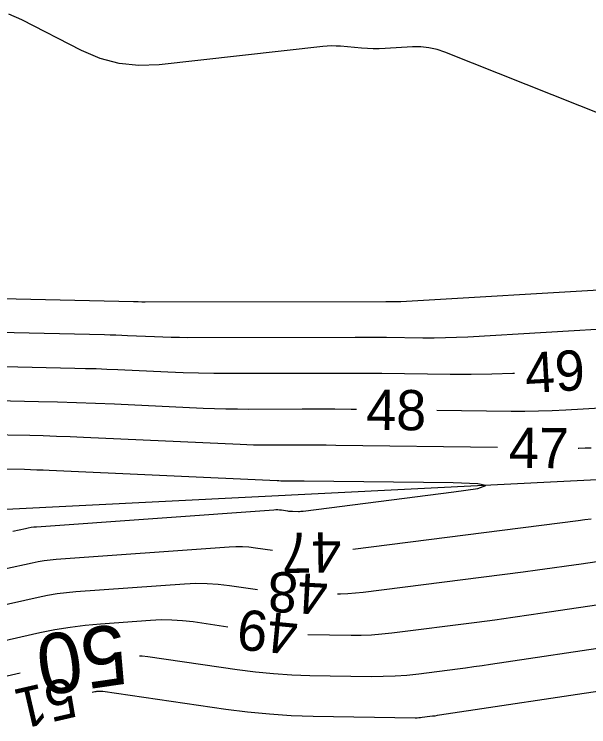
# Model space of a CAD drawing. Extents: x 2384780 to 2405861, y 547869 to 573706.
# Drawn here: x 2396822.36 to 2396850.9, y 552683.71 to 552719.12 of the extents above; entities that cross this region are included whole.
import ezdxf

# ---------------------------------------------------------------- set-up
doc = ezdxf.new("R2010")
doc.units = 0
for name, color, linetype in [('Old_Level_5', 7, 'Continuous'), ('Old_Level_60', 7, 'Continuous'), ('Old_Level_61', 7, 'Continuous')]:
    doc.layers.add(name, color=color, linetype=linetype)

msp = doc.modelspace()

# ---------------------------------------------------------------- linework, layer by layer
at = {"layer": 'Old_Level_5'}
msp.add_lwpolyline([(2396894.8035, 552698.00675), (2396878.69875, 552697.3585), (2396817.66025, 552694.29175), (2396803.3585, 552692.75825)], dxfattribs=at)
at = {"layer": 'Old_Level_60'}
for points in [[(2396855.792, 552712.45725), (2396843.75575, 552717.2415), (2396843.3635, 552717.37375), (2396842.964, 552717.461), (2396842.557, 552717.50375), (2396842.143, 552717.50175), (2396840.779, 552717.42175), (2396840.48675, 552717.40975), (2396840.1945, 552717.40875), (2396839.90275, 552717.41825), (2396839.61075, 552717.43825), (2396838.57375, 552717.52875), (2396838.3515, 552717.5425), (2396838.1295, 552717.5455), (2396837.9075, 552717.53725), (2396837.68575, 552717.51775), (2396829.55525, 552716.60775), (2396828.552, 552716.56675), (2396827.57575, 552716.671), (2396826.626, 552716.92025), (2396825.70275, 552717.315), (2396822.731, 552718.842), (2396822.0845, 552719.12175)], [(2396814.436, 552705.154), (2396828.27825, 552704.84875), (2396828.33725, 552704.84725), (2396828.39625, 552704.8455), (2396828.45525, 552704.84325), (2396828.514, 552704.84075), (2396828.7065, 552704.832), (2396828.74775, 552704.83025), (2396828.789, 552704.82925), (2396828.83025, 552704.8285), (2396828.8715, 552704.82825), (2396840.82075, 552704.84725), (2396840.89475, 552704.84725), (2396840.96875, 552704.847), (2396841.04275, 552704.8465), (2396841.11675, 552704.84575), (2396841.35875, 552704.84275), (2396841.4105, 552704.8425), (2396841.46225, 552704.84325), (2396841.514, 552704.845), (2396841.56575, 552704.8475), (2396852.248, 552705.47375)], [(2396847.20875, 552701.2655), (2396847.127, 552701.26125), (2396846.09075, 552701.22825), (2396845.05425, 552701.2135), (2396844.01725, 552701.2175), (2396840.62925, 552701.26), (2396839.903, 552701.26775), (2396839.177, 552701.273), (2396838.451, 552701.27575), (2396837.725, 552701.276), (2396833.0405, 552701.2685), (2396832.2775, 552701.27175), (2396831.5145, 552701.284), (2396830.752, 552701.30525), (2396829.9895, 552701.3355), (2396827.49925, 552701.44925), (2396826.9655, 552701.472), (2396826.43175, 552701.49175), (2396825.898, 552701.50825), (2396825.364, 552701.5215), (2396818.26525, 552701.678)], [(2396839.355, 552699.479), (2396839.09175, 552699.482), (2396838.28125, 552699.48775), (2396837.4705, 552699.49075), (2396836.66, 552699.491), (2396834.01175, 552699.48675), (2396833.44425, 552699.48925), (2396832.877, 552699.49825), (2396832.31, 552699.514), (2396831.743, 552699.53675), (2396827.33775, 552699.73775), (2396826.39375, 552699.778), (2396825.4495, 552699.81275), (2396824.505, 552699.842), (2396823.5605, 552699.8655), (2396820.077, 552699.94225)], [(2396852.915, 552699.63075), (2396849.75875, 552699.44575), (2396849.0825, 552699.412), (2396848.40575, 552699.3905), (2396847.72875, 552699.381), (2396847.0515, 552699.3835), (2396843.35475, 552699.42975)], [(2396846.3695, 552697.596), (2396838.32925, 552697.697), (2396837.85725, 552697.702), (2396837.3855, 552697.7055), (2396836.9135, 552697.70725), (2396836.4415, 552697.70725), (2396834.9, 552697.70475), (2396834.56975, 552697.70625), (2396834.2395, 552697.7115), (2396833.9095, 552697.72075), (2396833.5795, 552697.734), (2396825.806, 552698.08875), (2396825.13675, 552698.11725), (2396824.4675, 552698.142), (2396823.798, 552698.1625), (2396823.1285, 552698.17925), (2396820.94125, 552698.2275)], [(2396851.025, 552697.562), (2396850.72075, 552697.55225), (2396850.416, 552697.548), (2396850.36925, 552697.548)], [(2396822.28975, 552693.429), (2396822.9235, 552693.5725), (2396823.0595, 552693.60075), (2396823.1965, 552693.62375), (2396823.33425, 552693.6415), (2396823.47275, 552693.654), (2396835.2645, 552694.49925), (2396835.3565, 552694.50325), (2396835.44825, 552694.5025), (2396835.53975, 552694.49675), (2396835.631, 552694.48575), (2396835.92925, 552694.44275), (2396835.993, 552694.4345), (2396836.05725, 552694.42825), (2396836.1215, 552694.424), (2396836.186, 552694.422), (2396836.47425, 552694.4175), (2396836.536, 552694.4175), (2396836.5975, 552694.41975), (2396836.659, 552694.42425), (2396836.72025, 552694.431), (2396844.1955, 552695.38025), (2396845.39525, 552695.56075), (2396845.79075, 552695.6955), (2396845.3825, 552695.7845), (2396844.17, 552695.82775), (2396836.75575, 552695.92075), (2396836.62275, 552695.92225), (2396836.4895, 552695.92325), (2396836.3565, 552695.92375), (2396836.22325, 552695.92375), (2396835.7885, 552695.923), (2396835.69525, 552695.9235), (2396835.602, 552695.925), (2396835.509, 552695.9275), (2396835.41575, 552695.93125), (2396824.10375, 552696.4475), (2396823.79475, 552696.46075), (2396823.4855, 552696.472), (2396823.17625, 552696.4815), (2396822.867, 552696.48925), (2396821.8565, 552696.5115)], [(2396839.17525, 552692.53975), (2396850.37725, 552693.96225), (2396850.701, 552694.0045), (2396851.02425, 552694.04825)], [(2396821.879, 552691.5545), (2396823.25075, 552691.865), (2396823.5455, 552691.926), (2396823.84175, 552691.97575), (2396824.14, 552692.01425), (2396824.43975, 552692.04125), (2396833.0435, 552692.658), (2396833.369, 552692.6725), (2396833.69425, 552692.6695), (2396834.0185, 552692.649), (2396834.34225, 552692.61075)], [(2396834.34225, 552692.61075), (2396835.191, 552692.48775)], [(2396838.42725, 552690.31925), (2396838.5635, 552690.3195), (2396838.9385, 552690.3335), (2396839.31275, 552690.361), (2396839.68625, 552690.4015), (2396847.64275, 552691.412), (2396848.36175, 552691.5055), (2396849.0805, 552691.603), (2396849.7985, 552691.70475), (2396850.516, 552691.8105), (2396852.85875, 552692.163)], [(2396821.399, 552689.66425), (2396823.55725, 552690.153), (2396824.021, 552690.24875), (2396824.48725, 552690.327), (2396824.95625, 552690.3875), (2396825.428, 552690.43025), (2396830.82225, 552690.81675), (2396831.38175, 552690.84175), (2396831.94, 552690.83675), (2396832.4975, 552690.80125), (2396833.0535, 552690.73575)], [(2396833.0535, 552690.73575), (2396834.438, 552690.535)], [(2396836.952, 552688.30325), (2396839.092, 552688.269), (2396839.601, 552688.26975), (2396840.109, 552688.28875), (2396840.61625, 552688.32575), (2396841.12225, 552688.381), (2396845.3335, 552688.91575), (2396846.23575, 552689.033), (2396847.137, 552689.15525), (2396848.03775, 552689.283), (2396848.9375, 552689.4155), (2396852.86575, 552690.0065)], [(2396819.988, 552687.563), (2396823.64025, 552688.39), (2396824.385, 552688.544), (2396825.134, 552688.6695), (2396825.88725, 552688.76675), (2396826.64475, 552688.83525), (2396829.12575, 552689.01325), (2396829.657, 552689.037), (2396830.187, 552689.032), (2396830.71625, 552688.9985), (2396831.24425, 552688.93625)], [(2396831.24425, 552688.93625), (2396832.9745, 552688.6855)], [(2396852.1215, 552685.57975), (2396843.491, 552684.28125), (2396843.3715, 552684.26375), (2396843.252, 552684.24675), (2396843.13225, 552684.2305), (2396843.0125, 552684.215), (2396842.621, 552684.16525), (2396842.53725, 552684.156), (2396842.453, 552684.15), (2396842.36875, 552684.14675), (2396842.28425, 552684.14675), (2396837.20725, 552684.22825), (2396836.12075, 552684.26325), (2396835.03675, 552684.33275), (2396833.956, 552684.43675), (2396832.87775, 552684.57575), (2396826.76325, 552685.4625), (2396826.723, 552685.46725), (2396826.68275, 552685.46975), (2396826.64225, 552685.47), (2396826.60175, 552685.46825), (2396826.4695, 552685.45875), (2396826.44125, 552685.45625), (2396826.413, 552685.4525), (2396826.385, 552685.448), (2396826.35725, 552685.44225), (2396826.23075, 552685.4135)]]:
    msp.add_lwpolyline(points, dxfattribs=at)
at = {"layer": 'Old_Level_61'}
for points in [[(2396852.6745, 552703.538), (2396844.8865, 552703.0815), (2396844.3315, 552703.05375), (2396843.7765, 552703.03625), (2396843.22125, 552703.02825), (2396842.66575, 552703.03025), (2396840.85075, 552703.05325), (2396840.46175, 552703.05725), (2396840.073, 552703.06025), (2396839.684, 552703.0615), (2396839.295, 552703.06175), (2396830.97375, 552703.0485), (2396830.56275, 552703.05025), (2396830.15175, 552703.05675), (2396829.741, 552703.06825), (2396829.33025, 552703.0845), (2396827.989, 552703.14575), (2396827.7015, 552703.158), (2396827.414, 552703.16875), (2396827.1265, 552703.1775), (2396826.83875, 552703.18475), (2396816.36175, 552703.41575)], [(2396828.57725, 552687.2425), (2396828.7135, 552687.234), (2396828.99175, 552687.20125), (2396833.44125, 552686.55575), (2396834.34, 552686.44), (2396835.241, 552686.35325), (2396836.1445, 552686.29525), (2396837.05025, 552686.26625), (2396840.099, 552686.21725), (2396840.69, 552686.21825), (2396841.28, 552686.24025), (2396841.8685, 552686.28325), (2396842.45625, 552686.34725), (2396844.3735, 552686.59075), (2396844.78425, 552686.64425), (2396845.19475, 552686.7), (2396845.60475, 552686.758), (2396846.0145, 552686.8185), (2396852.4695, 552687.7895)], [(2396818.76975, 552685.5055), (2396822.65875, 552686.38625)]]:
    msp.add_lwpolyline(points, dxfattribs=at)

# ---------------------------------------------------------------- texts
at = {"layer": 'Old_Level_60'}
for s, rotation, p in [('49', 3.233806, (2396847.7845, 552700.292)), ('48', 359.294383, (2396839.83875, 552698.4735)), ('47', 359.313344, (2396846.9245, 552696.58825)), ('47', 180.746881, (2396838.605, 552693.389)), ('48', 176.904364, (2396837.983, 552691.26475)), ('49', 174.512794, (2396836.525, 552689.26925)), ('51', 193.049283, (2396825.159, 552686.202))]:
    msp.add_text(s, height=2, rotation=rotation, dxfattribs=at).set_placement(p)
at = {"layer": 'Old_Level_61'}
msp.add_text('50', height=3, rotation=188.232397, dxfattribs=at).set_placement((2396827.7115, 552688.8525))

doc.saveas('drawing.dxf')
